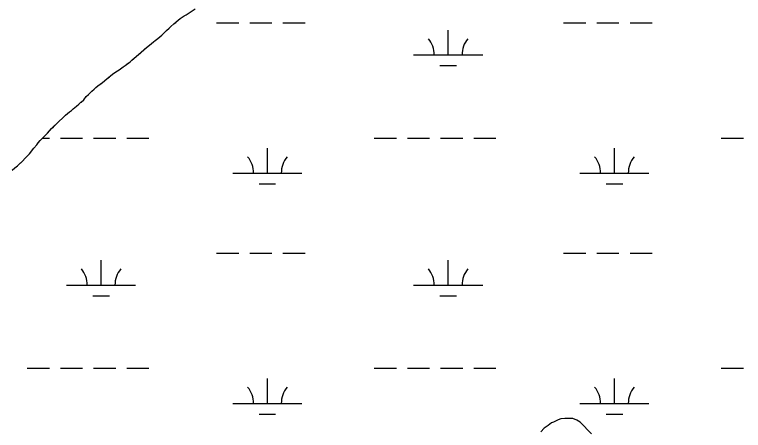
# Model space of a CAD drawing. Extents: x 3281947 to 3319794, y 715894 to 741249.
# Drawn here: x 3294621 to 3295675, y 735444 to 736045 of the extents above; entities that cross this region are included whole.
import ezdxf

# ---------------------------------------------------------------- set-up
doc = ezdxf.new("R2010")
doc.units = 0
for name, color, linetype in [('V-SITE-VEGE', 7, 'Continuous'), ('V-TOPO-SHOR', 7, 'Continuous'), ('V-WETL-SWMP', 7, 'Continuous')]:
    doc.layers.add(name, color=color, linetype=linetype)

msp = doc.modelspace()

# ---------------------------------------------------------------- linework, layer by layer
at = {"layer": 'V-SITE-VEGE'}
for points in [[(3294727.3, 735929.7), (3294732.1, 735934.4), (3294735.7, 735937.3), (3294741.2, 735942), (3294747.8, 735947), (3294754.1, 735951.9), (3294762.3, 735958.6), (3294766.8, 735962.1), (3294771.9, 735965.3), (3294777.6, 735969.4), (3294780.3, 735971.2), (3294787.6, 735976.7), (3294790.3, 735979.3), (3294799.9, 735987.2), (3294811.4, 735997.2), (3294815.9, 736000.7), (3294818.6, 736003.3), (3294821.6, 736005.6), (3294824.1, 736007.7), (3294828, 736010.6), (3294833.4, 736015.3), (3294837.9, 736019.4), (3294846.7, 736027.9), (3294850.9, 736031.4), (3294857.3, 736036.9), (3294860.3, 736039.3), (3294866, 736043), (3294868.7, 736044.5), (3294881.9, 736053.2)], [(3294617.2, 735820.1), (3294620.8, 735823.3), (3294624.7, 735826.2), (3294632, 735833.3), (3294635.9, 735837.7), (3294642.3, 735843.8), (3294648.6, 735851.8), (3294652.9, 735856.8), (3294654.7, 735859.4), (3294657.8, 735862.9), (3294659.9, 735865.3), (3294665, 735870.3), (3294668.3, 735873.8), (3294674.1, 735880.2), (3294685.3, 735891.1), (3294690.1, 735895.5), (3294694.4, 735899.6), (3294700.1, 735904.2), (3294702.8, 735906.3), (3294705.5, 735908.9), (3294710, 735912.4), (3294713.7, 735915.6), (3294716.4, 735918.3), (3294716.7, 735918.3), (3294720.6, 735921.8), (3294724.2, 735926.5), (3294727.3, 735929.7)], [(3295455, 735439.3), (3295438.5, 735456.3), (3295433.8, 735458.8), (3295428.2, 735461.3), (3295416.2, 735461.5), (3295410.6, 735460.7), (3295406.6, 735459.2), (3295400.2, 735456.1), (3295397, 735455.3), (3295392.2, 735451.4), (3295386.5, 735447.5), (3295381.6, 735442)]]:
    msp.add_lwpolyline(points, dxfattribs=at)
at = {"layer": 'V-TOPO-SHOR'}
msp.add_lwpolyline([(3294617.2, 735820.1), (3294620.8, 735823.3), (3294624.7, 735826.2), (3294627.4, 735828.9), (3294632, 735833.3), (3294635.9, 735837.7), (3294639.2, 735840.9), (3294642.3, 735843.8), (3294645.3, 735847.7), (3294648.6, 735851.8), (3294652.9, 735856.8), (3294654.7, 735859.4), (3294657.8, 735862.9), (3294659.9, 735865.3), (3294662.3, 735867.6), (3294665, 735870.3), (3294668.3, 735873.8), (3294670.8, 735876.4), (3294674.1, 735880.2), (3294676.8, 735882.9), (3294681.1, 735887), (3294685.3, 735891.1), (3294690.1, 735895.5), (3294694.4, 735899.6), (3294700.1, 735904.2), (3294702.8, 735906.3), (3294705.5, 735908.9), (3294710, 735912.4), (3294713.7, 735915.6), (3294716.4, 735918.3), (3294716.7, 735918.3), (3294720.6, 735921.8), (3294724.2, 735926.5), (3294727.3, 735929.7), (3294732.1, 735934.4), (3294735.7, 735937.3), (3294738.1, 735939.4), (3294741.2, 735942), (3294743.9, 735944), (3294747.8, 735947), (3294754.1, 735951.9), (3294757.7, 735954.8), (3294762.3, 735958.6), (3294766.8, 735962.1), (3294771.9, 735965.3), (3294777.6, 735969.4), (3294780.3, 735971.2), (3294783, 735973.2), (3294787.6, 735976.7), (3294790.3, 735979.3), (3294793.9, 735982.3), (3294796.3, 735984.3), (3294799.9, 735987.2), (3294802.9, 735989.9), (3294808.7, 735994.8), (3294811.4, 735997.2), (3294815.9, 736000.7), (3294818.6, 736003.3), (3294821.6, 736005.6), (3294824.1, 736007.7), (3294828, 736010.6), (3294833.4, 736015.3), (3294837.9, 736019.4), (3294840.4, 736021.7), (3294844.3, 736025.5), (3294846.7, 736027.9), (3294850.9, 736031.4), (3294853.6, 736033.7), (3294857.3, 736036.9), (3294860.3, 736039.3), (3294866, 736043), (3294868.7, 736044.5), (3294871.7, 736046.5)], dxfattribs=at)
at = {"layer": 'V-WETL-SWMP'}
for p, q in [((3294912.8, 736033), (3294944.8, 736033)), ((3294960.8, 736033), (3294992.8, 736033)), ((3295008.8, 736033), (3295040.8, 736033)), ((3295414.7, 736033), (3295446.7, 736033)), ((3295462.7, 736033), (3295494.7, 736033)), ((3295510.7, 736033), (3295542.7, 736033)), ((3295247.7, 735986.6), (3295247.7, 736022.6)), ((3295197.7, 735986.6), (3295297.7, 735986.6)), ((3295235.7, 735971.2), (3295259.7, 735971.2)), ((3294661.2, 735866.5), (3294670.9, 735866.5)), ((3294686.9, 735866.5), (3294718.9, 735866.5)), ((3294734.9, 735866.5), (3294766.9, 735866.5)), ((3294782.9, 735866.5), (3294814.9, 735866.5)), ((3295140.8, 735866.5), (3295172.8, 735866.5)), ((3295188.8, 735866.5), (3295220.8, 735866.5)), ((3295236.8, 735866.5), (3295268.8, 735866.5)), ((3295284.8, 735866.5), (3295316.8, 735866.5)), ((3295642.7, 735866.5), (3295674.7, 735866.5)), ((3294986.2, 735815.8), (3294986.2, 735851.8)), ((3295488.1, 735815.8), (3295488.1, 735851.8)), ((3294936.2, 735815.8), (3295036.2, 735815.8)), ((3295438.1, 735815.8), (3295538.1, 735815.8)), ((3294974.2, 735800.4), (3294998.2, 735800.4)), ((3295476.1, 735800.4), (3295500.1, 735800.4)), ((3294912.8, 735700.4), (3294944.8, 735700.4)), ((3294960.8, 735700.4), (3294992.8, 735700.4)), ((3295008.8, 735700.4), (3295040.8, 735700.4)), ((3295414.7, 735700.4), (3295446.7, 735700.4)), ((3295462.7, 735700.4), (3295494.7, 735700.4)), ((3295510.7, 735700.4), (3295542.7, 735700.4)), ((3294745.7, 735653.9), (3294745.7, 735689.9)), ((3295247.7, 735653.9), (3295247.7, 735689.9)), ((3294695.7, 735653.9), (3294795.7, 735653.9)), ((3295197.7, 735653.9), (3295297.7, 735653.9)), ((3294733.7, 735638.5), (3294757.7, 735638.5)), ((3295235.7, 735638.5), (3295259.7, 735638.5)), ((3294638.9, 735533.9), (3294670.9, 735533.9)), ((3294686.9, 735533.9), (3294718.9, 735533.9)), ((3294734.9, 735533.9), (3294766.9, 735533.9)), ((3294782.9, 735533.9), (3294814.9, 735533.9)), ((3295140.8, 735533.9), (3295172.8, 735533.9)), ((3295188.8, 735533.9), (3295220.8, 735533.9)), ((3295236.8, 735533.9), (3295268.8, 735533.9)), ((3295284.8, 735533.9), (3295316.8, 735533.9)), ((3295642.7, 735533.9), (3295674.7, 735533.9)), ((3294986.2, 735483.1), (3294986.2, 735519.1)), ((3295488.1, 735483.1), (3295488.1, 735519.1)), ((3294936.2, 735483.1), (3295036.2, 735483.1)), ((3295438.1, 735483.1), (3295538.1, 735483.1)), ((3294974.2, 735467.7), (3294998.2, 735467.7)), ((3295476.1, 735467.7), (3295500.1, 735467.7))]:
    msp.add_line(p, q, dxfattribs=at)
for points in [[(3294811.4, 735997.2), (3294815.9, 736000.7), (3294818.6, 736003.3), (3294821.6, 736005.6), (3294824.1, 736007.7), (3294828, 736010.6), (3294833.4, 736015.3), (3294837.9, 736019.4), (3294846.7, 736027.9), (3294850.9, 736031.4), (3294857.3, 736036.9), (3294860.3, 736039.3), (3294866, 736043), (3294868.7, 736044.5), (3294881.9, 736053.2)], [(3294617.2, 735820.1), (3294620.8, 735823.3), (3294624.7, 735826.2), (3294632, 735833.3), (3294635.9, 735837.7), (3294642.3, 735843.8), (3294648.6, 735851.8), (3294652.9, 735856.8), (3294654.7, 735859.4), (3294657.8, 735862.9), (3294659.9, 735865.3), (3294665, 735870.3), (3294668.3, 735873.8), (3294674.1, 735880.2), (3294685.3, 735891.1), (3294690.1, 735895.5), (3294694.3, 735899.6), (3294700.1, 735904.2), (3294702.8, 735906.3), (3294705.5, 735908.9), (3294710, 735912.4), (3294713.7, 735915.6), (3294716.4, 735918.3), (3294716.7, 735918.3), (3294720.6, 735921.8), (3294724.2, 735926.5), (3294727.3, 735929.7), (3294732.1, 735934.4), (3294735.7, 735937.3), (3294741.2, 735942), (3294747.8, 735947), (3294754.1, 735951.9), (3294762.3, 735958.6), (3294766.8, 735962.1), (3294771.9, 735965.3), (3294777.6, 735969.4), (3294780.3, 735971.2), (3294787.6, 735976.7), (3294790.3, 735979.3), (3294799.9, 735987.2), (3294811.4, 735997.2)], [(3295455, 735439.3), (3295438.5, 735456.3), (3295433.8, 735458.8), (3295428.2, 735461.3), (3295416.2, 735461.5), (3295410.6, 735460.7), (3295406.6, 735459.2), (3295400.2, 735456.1), (3295397, 735455.3), (3295392.2, 735451.4), (3295386.5, 735447.5), (3295381.6, 735442)]]:
    msp.add_lwpolyline(points, dxfattribs=at)
for centre, start, end in [((3295192.4, 735987.1), 359.2282, 40.7718), ((3295302.9, 735987.1), 139.2282, 180.7718), ((3294931, 735816.3), 359.2282, 40.7718), ((3295041.5, 735816.3), 139.2282, 180.7718), ((3295432.9, 735816.3), 359.2282, 40.7718), ((3295543.4, 735816.3), 139.2282, 180.7718), ((3294690.5, 735654.4), 359.2282, 40.7718), ((3294801, 735654.4), 139.2282, 180.7718), ((3295192.4, 735654.4), 359.2282, 40.7718), ((3295302.9, 735654.4), 139.2282, 180.7718), ((3294931, 735483.6), 359.2282, 40.7718), ((3295041.5, 735483.6), 139.2282, 180.7718), ((3295432.9, 735483.6), 359.2282, 40.7718), ((3295543.4, 735483.6), 139.2282, 180.7718)]:
    msp.add_arc(centre, 35.2, start, end, dxfattribs=at)

doc.saveas('drawing.dxf')
